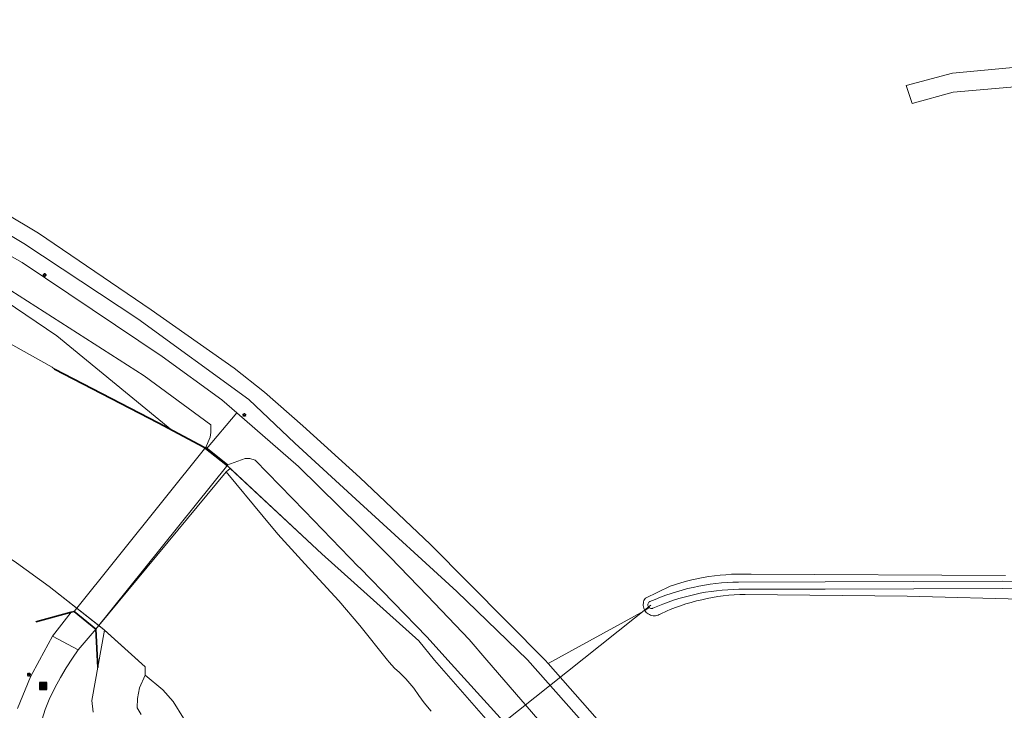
# Model space of a CAD drawing. Header units: metres. Extents: x 152610 to 160096, y 456114 to 462495.
# Tile 884 of 938: x 157962 to 158071, y 461994 to 462071. Entities that reach past the tile are written whole.
import ezdxf

# ---------------------------------------------------------------- set-up
doc = ezdxf.new("R2010")
doc.units = ezdxf.units.M
doc.header["$LTSCALE"] = 0.5
doc.layers.get('0').update_dxf_attribs({"linetype": 'CONTINUOUS'})
for name, color, linetype, lineweight in [('B-PV-GK-BESCHOEIING-G', 251, 'GK-BESCHOEIING-SO', 18), ('B-PV-GK-KADEMUUR-G', 251, 'CONTINUOUS', 35), ('B-PV-GR-BEPLANTING_CULTUUR_BOSPLANTSOEN-GV', 251, 'CONTINUOUS', 18), ('B-PV-GR-GRAS-GV', 251, 'CONTINUOUS', 13), ('B-PV-GR-GROENVOORZIENING-GV', 251, 'CONTINUOUS', 18), ('B-PV-GR-HAAG-GV', 251, 'CONTINUOUS', 13), ('B-PV-IE-MEUBILAIR-S', 251, 'CONTINUOUS', 25), ('B-PV-IE-MEUBILAIR_WEGMEUBILAIR_AFVALBAK-S', 251, 'CONTINUOUS', 25), ('B-PV-KW-KUNSTWERK_DEK-GV', 251, 'CONTINUOUS', 18), ('B-PV-KW-KUNSTWERK_DUIKER-G', 251, 'CONTINUOUS', 18), ('B-PV-OG-TERREIN_BEGROEID-GV', 251, 'CONTINUOUS', 18), ('B-PV-OG-TERREIN_OEVER-GV', 251, 'CONTINUOUS', 18), ('B-PV-OG-WATER_SLOOT-GV', 251, 'CONTINUOUS', 18), ('B-PV-VH-GESLOTENVERHARDING_ASFALT-GV', 251, 'CONTINUOUS', 18), ('B-PV-VH-OPENVERHARDING_BETONSTRAATSTEEN-GV', 251, 'CONTINUOUS', 18)]:
    doc.layers.add(name, color=color, linetype=linetype, lineweight=lineweight)
doc.linetypes.add('GK-BESCHOEIING-SO', pattern='A,18,-3,[1,NLCS.SHX,S=0.6,R=0,X=0,Y=0],-3', length=24)

# ---------------------------------------------------------------- blocks, each defined once
blk = doc.blocks.new('SIE-WEG_AFVALBAK-SO')
h = blk.add_hatch(color=256)
h.dxf.hatch_style = 1
h.paths.add_polyline_path([(-1.5, -1.5), (1.5, -1.5), (1.5, 1.5), (-1.5, 1.5)])
for points in [[(-2, -2), (2, -2), (2, 2), (-2, 2)], [(-1.5, -1.5), (1.5, -1.5), (1.5, 1.5), (-1.5, 1.5)]]:
    blk.add_lwpolyline(points, close=True)
blk = doc.blocks.new('SIE-MEUBILAIR_PAAL_LICHTMAST-SO')
for points in [[(-0.62, 0), (-1, 0)], [(-0.71, 0.71), (-0.44, 0.44)], [(0, 1), (0, 0.62)], [(0.44, 0.44), (0.71, 0.71)], [(1, 0), (0.62, 0)], [(-0.71, -0.71), (-0.44, -0.44)], [(0, -0.62), (0, -1)], [(0.44, -0.44), (0.71, -0.71)]]:
    blk.add_lwpolyline(points)
blk.add_circle((0, 0), 0.5)

msp = doc.modelspace()

# ---------------------------------------------------------------- linework, layer by layer
at = {"layer": 'B-PV-GK-BESCHOEIING-G', "flags": 128}
for points in [[(157966.302, 462032.075), (157966.048, 462032.319), (157954.266, 462038.892), (157945.709, 462043.844), (157936.397, 462048.424), (157924.267, 462053.946), (157918.421, 462056.319), (157903.8, 462061.675), (157891.871, 462065.314), (157879.875, 462068.599), (157874.853, 462069.821), (157871.225, 462070.546), (157867.753, 462071.391), (157862.908, 462072.365), (157856.754, 462073.466), (157848.667, 462074.653), (157837.39, 462076.372), (157828.839, 462077.738), (157816.982, 462079.329), (157811.67, 462080.161), (157803.175, 462081.219), (157794.255, 462082.292), (157783.733, 462083.456), (157773.45, 462084.523), (157759.368, 462086.242)], [(157985.72, 462021.147), (157985.275, 462020.772), (157989.36, 462015.839), (157990.979, 462013.895), (157995.066, 462009.383), (157997.677, 462006.537), (158000, 462003.803)], [(157976.327, 461998.318), (157976.331, 461999.27), (157971.799, 462003.331), (157965.743, 462008.117), (157962.124, 462010.713), (157958.625, 462013.075), (157952.962, 462016.698), (157951.676, 462016.305)], [(157976.327, 461998.318), (157976.331, 461999.27), (157971.799, 462003.331), (157965.743, 462008.117), (157962.124, 462010.713), (157958.625, 462013.075), (157952.962, 462016.698), (157951.676, 462016.305)]]:
    msp.add_lwpolyline(points, dxfattribs=at)
at = {"layer": 'B-PV-GK-KADEMUUR-G', "flags": 128}
for points in [[(157995.802, 462011.709), (157985.406, 462021.441), (157982.813, 462023.5), (157977.766, 462026.168), (157966.302, 462032.075)], [(157964.275, 462004.232), (157968.162, 462005.269), (157968.477, 462005.36), (157970.897, 462003.419), (157971.094, 461999.165)]]:
    msp.add_lwpolyline(points, dxfattribs=at)
at = {"layer": 'B-PV-GR-BEPLANTING_CULTUUR_BOSPLANTSOEN-GV', "flags": 128}
msp.add_lwpolyline([(157975.889, 461993.994), (157975.444, 461994.735), (157975.479, 461995.759), (157975.693, 461996.953), (157976.327, 461998.318), (157976.331, 461999.27), (157971.841, 462003.293), (157970.437, 461995.538), (157970.583, 461994.253)], dxfattribs=at)
at = {"layer": 'B-PV-GR-GRAS-GV', "flags": 128}
for points in [[(158223.777, 462065.637), (158164.866, 462066.556), (158118.89, 462067.274), (158065.486, 462062.649), (158060.947, 462061.394), (158060.286, 462063.394), (158065.398, 462064.758), (158090.164, 462067.054), (158112.889, 462069.161), (158118.484, 462069.68), (158135.052, 462069.537), (158137.756, 462069.514), (158163.208, 462069.109), (158187.127, 462068.813), (158202.579, 462068.749), (158219.565, 462068.469), (158240.864, 462067.703)], [(157952.895, 462054.038), (157964.554, 462047.101), (157976.981, 462038.655), (157986.163, 462032.194), (157989.495, 462029.545), (157993.707, 462025.829), (158000, 462020.136), (158007.811, 462012.735), (158020.46, 462000), (158020.781, 461999.636), (158031.463, 462005.474), (158031.456, 462005.484), (158031.392, 462005.608), (158031.341, 462005.738), (158031.306, 462005.874), (158031.287, 462006.012), (158031.283, 462006.152), (158031.296, 462006.291), (158031.324, 462006.429), (158031.368, 462006.561), (158031.427, 462006.688), (158031.499, 462006.808), (158031.52, 462006.837), (158034.242, 462008.147), (158034.84, 462008.344), (158035.442, 462008.526), (158036.049, 462008.692), (158036.66, 462008.843), (158037.892, 462009.098), (158038.512, 462009.202), (158039.135, 462009.29), (158039.76, 462009.362), (158040.387, 462009.418), (158041.015, 462009.459), (158041.644, 462009.483), (158042.902, 462009.484), (158043.188, 462009.475), (158071.248, 462009.336)], [(158074.366, 462006.688), (158060.421, 462007.06), (158042.516, 462007.245), (158041.931, 462007.228), (158041.327, 462007.194), (158040.723, 462007.145), (158040.121, 462007.08), (158039.52, 462006.999), (158038.922, 462006.902), (158038.327, 462006.79), (158037.735, 462006.662), (158037.147, 462006.518), (158036.562, 462006.359), (158035.982, 462006.185), (158035.407, 462005.995), (158034.837, 462005.79), (158034.273, 462005.57), (158033.919, 462005.424), (158033.167, 462005.081), (158033.045, 462005.012), (158032.916, 462004.958), (158032.782, 462004.919), (158032.644, 462004.896), (158032.504, 462004.888), (158032.364, 462004.896), (158032.226, 462004.921), (158032.092, 462004.96), (158031.964, 462005.015), (158031.842, 462005.084), (158031.729, 462005.167), (158031.626, 462005.262), (158031.535, 462005.368), (158031.463, 462005.474), (158020.781, 461999.636), (158042.433, 461975.065)]]:
    msp.add_lwpolyline(points, dxfattribs=at)
at = {"layer": 'B-PV-GR-GROENVOORZIENING-GV', "flags": 128}
for points in [[(158077.339, 461933.76), (158062.091, 461951.945), (158042.433, 461975.065), (158020.781, 461999.636), (158020.46, 462000), (158007.811, 462012.735), (158000, 462020.136), (157993.707, 462025.829), (157989.495, 462029.545), (157986.163, 462032.194), (157976.981, 462038.655), (157964.554, 462047.101), (157952.895, 462054.038)], [(157952.142, 462052.42), (157962.94, 462045.952), (157975.523, 462037.66), (157987.771, 462028.75), (157992.842, 462023.924), (158000, 462017.357), (158010.726, 462007.551), (158018.5, 462000.014), (158029.021, 461988.141), (158043.193, 461971.769), (158058.05, 461954.173), (158077.102, 461932.492)]]:
    msp.add_lwpolyline(points, dxfattribs=at)
at = {"layer": 'B-PV-GR-HAAG-GV', "flags": 128}
for points in [[(158077.339, 461933.76), (158062.091, 461951.945), (158042.433, 461975.065), (158020.781, 461999.636), (158020.46, 462000), (158007.811, 462012.735), (158000, 462020.136), (157993.707, 462025.829), (157989.495, 462029.545), (157986.163, 462032.194), (157976.981, 462038.655), (157964.554, 462047.101), (157952.895, 462054.038)], [(157952.142, 462052.42), (157962.94, 462045.952), (157975.523, 462037.66), (157987.771, 462028.75), (157992.842, 462023.924), (158000, 462017.357), (158010.726, 462007.551), (158018.5, 462000.014), (158029.021, 461988.141), (158043.193, 461971.769), (158058.05, 461954.173), (158077.102, 461932.492)]]:
    msp.add_lwpolyline(points, dxfattribs=at)
at = {"layer": 'B-PV-KW-KUNSTWERK_DEK-GV', "flags": 128}
msp.add_lwpolyline([(157985.434, 462021.537), (157983.014, 462023.478), (157968.477, 462005.361), (157970.897, 462003.419)], close=True, dxfattribs=at)
at = {"layer": 'B-PV-KW-KUNSTWERK_DUIKER-G', "flags": 128}
msp.add_lwpolyline([(158032.13, 462006.073), (158011.947, 461989.976)], dxfattribs=at)
at = {"layer": 'B-PV-OG-TERREIN_BEGROEID-GV', "flags": 128}
for points in [[(158140.677, 461857.895), (158129.832, 461870.778), (158119.464, 461882.431), (158110.297, 461892.549), (158097.508, 461906.685), (158086.193, 461919.361), (158075.801, 461931.056), (158077.102, 461932.492), (158058.05, 461954.173), (158043.193, 461971.769), (158029.021, 461988.141), (158018.5, 462000.014), (158010.726, 462007.551), (158000, 462017.357), (157992.842, 462023.924), (157987.771, 462028.75), (157975.523, 462037.66), (157962.94, 462045.952), (157952.142, 462052.42), (157939.486, 462059.118), (157928.992, 462064.256), (157926.275, 462065.307), (157915.841, 462069.34), (157898.93, 462074.972)], [(157867.753, 462071.391), (157871.225, 462070.546), (157874.853, 462069.821), (157879.875, 462068.599), (157891.871, 462065.314), (157903.8, 462061.675), (157918.421, 462056.319), (157924.267, 462053.946), (157936.397, 462048.424), (157945.709, 462043.844), (157954.266, 462038.891), (157966.048, 462032.319), (157966.302, 462032.075), (157977.766, 462026.168), (157979.266, 462025.376), (157966.584, 462035.778), (157959.694, 462040.394), (157938.861, 462051.27), (157928.102, 462055.87), (157916.435, 462060.934), (157904.012, 462065.901), (157891.166, 462069.741), (157877.535, 462073.387)], [(157957.992, 462046.541), (157962.758, 462043.857), (157978.207, 462033.497), (157984.784, 462028.708), (157986.445, 462027.264), (157993.253, 462021.343), (158000, 462014.704), (158003.356, 462011.356), (158007.465, 462007.103), (158012.078, 462002.272), (158014.035, 462000), (158019.648, 461993.482), (158025.54, 461986.773), (158032.113, 461979.001), (158037.759, 461972.58), (158041.606, 461968.381), (158046.727, 461962.296), (158049.97, 461958.764), (158054.721, 461953.277), (158060.023, 461947.23), (158064.69, 461942.091), (158068.299, 461937.955), (158072.193, 461933.553)], [(157959.694, 462040.394), (157966.584, 462035.778), (157979.266, 462025.376), (157982.813, 462023.5), (157982.969, 462023.377), (157983.506, 462024.583), (157983.575, 462025.092), (157983.57, 462025.966), (157982.303, 462026.869), (157976.211, 462031.369), (157960.594, 462041.367)], [(158017.681, 461991.219), (158009.712, 462000), (158007.429, 462002.514), (158000, 462010.175), (157999.879, 462010.3), (157993.911, 462016.449), (157988.454, 462022.047), (157987.879, 462022.248), (157987.348, 462022.251), (157985.332, 462021.499), (157985.406, 462021.441), (157985.72, 462021.147), (157995.802, 462011.709), (158006.513, 462002.121), (158008.261, 462000), (158014.426, 461992.914)], [(157962.228, 461994.662), (157963.656, 461998.167), (157964.652, 462000), (157966.086, 462002.64), (157968.162, 462005.269), (157968.477, 462005.361), (157970.897, 462003.419), (157971.204, 462003.801), (157965.743, 462008.117), (157962.124, 462010.713)], [(157970.583, 461994.253), (157970.437, 461995.538), (157971.841, 462003.293), (157971.799, 462003.331), (157971.204, 462003.801), (157970.897, 462003.419), (157970.711, 462003.182), (157968.941, 462001.132), (157968.299, 462000.209), (157967.611, 461999.161), (157966.974, 461998.077), (157966.369, 461996.947), (157965.738, 461995.642), (157965.286, 461994.528), (157964.961, 461993.485)]]:
    msp.add_lwpolyline(points, dxfattribs=at)
at = {"layer": 'B-PV-OG-TERREIN_OEVER-GV', "flags": 128}
for points in [[(158014.426, 461992.914), (158008.261, 462000), (158006.513, 462002.121), (157995.802, 462011.709), (157985.72, 462021.147), (157985.275, 462020.773), (157989.361, 462015.839), (157990.979, 462013.895), (157995.066, 462009.383), (157997.677, 462006.537), (158000, 462003.803), (158003.056, 462000), (158003.242, 461999.76), (158003.828, 461999.123), (158004.396, 461998.611), (158005.071, 461997.932), (158005.959, 461996.896), (158006.515, 461996.093), (158007.112, 461995.278), (158007.869, 461994.368)], [(158071.248, 462009.336), (158043.188, 462009.475), (158042.902, 462009.484), (158041.644, 462009.483), (158041.015, 462009.459), (158040.387, 462009.418), (158039.76, 462009.362), (158039.135, 462009.29), (158038.512, 462009.202), (158037.892, 462009.098), (158036.66, 462008.843), (158036.049, 462008.692), (158035.442, 462008.526), (158034.84, 462008.344), (158034.242, 462008.147), (158031.52, 462006.837), (158031.499, 462006.808), (158031.427, 462006.688), (158031.368, 462006.561), (158031.324, 462006.429), (158031.296, 462006.291), (158031.283, 462006.152), (158031.287, 462006.012), (158031.306, 462005.874), (158031.341, 462005.738), (158031.392, 462005.608), (158031.456, 462005.484), (158031.463, 462005.474), (158031.927, 462005.796), (158031.918, 462005.803), (158031.866, 462005.865), (158031.828, 462005.936), (158031.805, 462006.013), (158031.798, 462006.093), (158031.806, 462006.173), (158031.83, 462006.25), (158031.869, 462006.32), (158031.92, 462006.382), (158031.984, 462006.432), (158032.005, 462006.444), (158032.585, 462006.694), (158033.172, 462006.93), (158033.764, 462007.15), (158034.362, 462007.355), (158034.965, 462007.545), (158035.572, 462007.72), (158036.184, 462007.88), (158036.8, 462008.023), (158037.418, 462008.152), (158038.041, 462008.264), (158038.665, 462008.361), (158039.292, 462008.442), (158039.921, 462008.507), (158040.551, 462008.556), (158041.182, 462008.589), (158041.814, 462008.606), (158051.371, 462008.627), (158061.136, 462008.655), (158070.902, 462008.688), (158099.814, 462007.983)], [(158099.794, 462007.183), (158070.893, 462007.888), (158061.139, 462007.855), (158051.373, 462007.827), (158041.826, 462007.806), (158041.214, 462007.789), (158040.603, 462007.757), (158039.993, 462007.71), (158039.384, 462007.647), (158038.778, 462007.569), (158038.173, 462007.475), (158037.571, 462007.366), (158036.972, 462007.242), (158036.376, 462007.103), (158035.784, 462006.949), (158035.196, 462006.78), (158034.612, 462006.595), (158034.034, 462006.397), (158033.46, 462006.183), (158032.892, 462005.956), (158032.326, 462005.712), (158032.289, 462005.695), (158032.209, 462005.686), (158032.129, 462005.693), (158032.051, 462005.715), (158031.98, 462005.753), (158031.927, 462005.796), (158031.463, 462005.474), (158031.535, 462005.368), (158031.626, 462005.262), (158031.729, 462005.167), (158031.842, 462005.084), (158031.964, 462005.015), (158032.092, 462004.96), (158032.226, 462004.921), (158032.364, 462004.896), (158032.504, 462004.888), (158032.644, 462004.896), (158032.782, 462004.919), (158032.916, 462004.958), (158033.045, 462005.012), (158033.167, 462005.081), (158033.919, 462005.424), (158034.273, 462005.57), (158034.837, 462005.79), (158035.407, 462005.995), (158035.982, 462006.185), (158036.562, 462006.359), (158037.147, 462006.518), (158037.735, 462006.662), (158038.327, 462006.79), (158038.922, 462006.902), (158039.52, 462006.999), (158040.121, 462007.08), (158040.723, 462007.145), (158041.327, 462007.194), (158041.931, 462007.228), (158042.516, 462007.245), (158060.421, 462007.06), (158074.366, 462006.688)], [(157980.558, 461993.577), (157979.423, 461995.435), (157978.278, 461996.725), (157976.327, 461998.318), (157975.693, 461996.953), (157975.479, 461995.759), (157975.444, 461994.735), (157975.889, 461993.994)]]:
    msp.add_lwpolyline(points, dxfattribs=at)
at = {"layer": 'B-PV-OG-WATER_SLOOT-GV', "flags": 128}
for points in [[(157962.124, 462010.713), (157965.743, 462008.117), (157971.204, 462003.801), (157985.275, 462020.773), (157985.72, 462021.147), (157985.406, 462021.441), (157985.332, 462021.499), (157983.075, 462023.293), (157982.969, 462023.377), (157982.813, 462023.5), (157979.266, 462025.376), (157977.766, 462026.168), (157966.302, 462032.075), (157966.048, 462032.319), (157954.266, 462038.891)], [(158007.869, 461994.368), (158007.112, 461995.278), (158006.515, 461996.093), (158005.959, 461996.896), (158005.071, 461997.932), (158004.396, 461998.611), (158003.828, 461999.123), (158003.242, 461999.76), (158003.056, 462000), (158000, 462003.803), (157997.677, 462006.537), (157995.066, 462009.383), (157990.979, 462013.895), (157989.361, 462015.839), (157985.275, 462020.773), (157971.204, 462003.801), (157971.799, 462003.331), (157971.841, 462003.293), (157976.331, 461999.27), (157976.327, 461998.318), (157978.278, 461996.725), (157979.423, 461995.435), (157980.558, 461993.577)], [(158099.814, 462007.983), (158070.902, 462008.688), (158061.136, 462008.655), (158051.371, 462008.627), (158041.814, 462008.606), (158041.182, 462008.589), (158040.551, 462008.556), (158039.921, 462008.507), (158039.292, 462008.442), (158038.665, 462008.361), (158038.041, 462008.264), (158037.418, 462008.152), (158036.8, 462008.023), (158036.184, 462007.88), (158035.572, 462007.72), (158034.965, 462007.545), (158034.362, 462007.355), (158033.764, 462007.15), (158033.172, 462006.93), (158032.585, 462006.694), (158032.005, 462006.444), (158031.984, 462006.432), (158031.92, 462006.382), (158031.869, 462006.32), (158031.83, 462006.25), (158031.806, 462006.173), (158031.798, 462006.093), (158031.805, 462006.013), (158031.828, 462005.936), (158031.866, 462005.865), (158031.918, 462005.803), (158031.927, 462005.796), (158031.98, 462005.753), (158032.051, 462005.715), (158032.129, 462005.693), (158032.209, 462005.686), (158032.289, 462005.695), (158032.326, 462005.712), (158032.892, 462005.956), (158033.46, 462006.183), (158034.034, 462006.397), (158034.612, 462006.595), (158035.196, 462006.78), (158035.784, 462006.949), (158036.376, 462007.103), (158036.972, 462007.242), (158037.571, 462007.366), (158038.173, 462007.475), (158038.778, 462007.569), (158039.384, 462007.647), (158039.993, 462007.71), (158040.603, 462007.757), (158041.214, 462007.789), (158041.826, 462007.806), (158051.373, 462007.827), (158061.139, 462007.855), (158070.893, 462007.888), (158099.794, 462007.183)]]:
    msp.add_lwpolyline(points, dxfattribs=at)
at = {"layer": 'B-PV-VH-GESLOTENVERHARDING_ASFALT-GV', "flags": 128}
for points in [[(157960.594, 462041.367), (157976.211, 462031.369), (157982.303, 462026.869), (157983.57, 462025.966), (157983.575, 462025.092), (157983.506, 462024.583), (157982.969, 462023.377), (157983.075, 462023.293), (157986.445, 462027.264), (157984.784, 462028.708), (157978.207, 462033.497), (157962.758, 462043.857), (157957.992, 462046.541)], [(158019.648, 461993.482), (158014.035, 462000), (158012.078, 462002.272), (158007.465, 462007.103), (158003.356, 462011.356), (158000, 462014.704), (157993.253, 462021.343), (157986.445, 462027.264), (157983.075, 462023.293), (157985.332, 462021.499), (157987.348, 462022.251), (157987.879, 462022.248), (157988.454, 462022.047), (157993.911, 462016.449), (157999.879, 462010.3), (158000, 462010.175), (158007.429, 462002.514), (158009.712, 462000), (158017.681, 461991.219)], [(157964.961, 461993.485), (157965.286, 461994.528), (157965.738, 461995.642), (157966.369, 461996.947), (157966.974, 461998.077), (157967.611, 461999.161), (157968.299, 462000.209), (157968.941, 462001.132), (157966.086, 462002.64), (157964.652, 462000), (157963.656, 461998.167), (157962.228, 461994.662)]]:
    msp.add_lwpolyline(points, dxfattribs=at)
msp.add_lwpolyline([(157985.434, 462021.537), (157983.014, 462023.478), (157968.477, 462005.361), (157970.897, 462003.419)], close=True, dxfattribs=at)
at = {"layer": 'B-PV-VH-OPENVERHARDING_BETONSTRAATSTEEN-GV', "flags": 128}
msp.add_lwpolyline([(158240.864, 462067.703), (158219.565, 462068.469), (158202.579, 462068.749), (158187.127, 462068.813), (158163.208, 462069.109), (158137.756, 462069.514), (158135.052, 462069.537), (158118.484, 462069.68), (158112.889, 462069.161), (158090.164, 462067.054), (158065.398, 462064.758), (158060.286, 462063.394), (158060.947, 462061.394), (158065.486, 462062.649), (158118.89, 462067.274), (158164.866, 462066.556), (158223.777, 462065.637)], dxfattribs=at)
msp.add_lwpolyline([(157970.897, 462003.419), (157968.477, 462005.361), (157968.162, 462005.269), (157966.086, 462002.64), (157968.941, 462001.132), (157970.711, 462003.182)], close=True, dxfattribs=at)

# ---------------------------------------------------------------- block references
at = {"layer": 'B-PV-IE-MEUBILAIR-S', "xscale": 0.2, "yscale": 0.2, "zscale": 0.2}
for p in [(157965.226, 462042.479), (157987.262, 462027.052), (157963.49, 461998.397)]:
    msp.add_blockref('SIE-MEUBILAIR_PAAL_LICHTMAST-SO', p, dxfattribs=at)
at = {"layer": 'B-PV-IE-MEUBILAIR_WEGMEUBILAIR_AFVALBAK-S', "xscale": 0.2, "yscale": 0.2, "zscale": 0.2}
msp.add_blockref('SIE-WEG_AFVALBAK-SO', (157965.069, 461997.142), dxfattribs=at)

doc.saveas('drawing.dxf')
